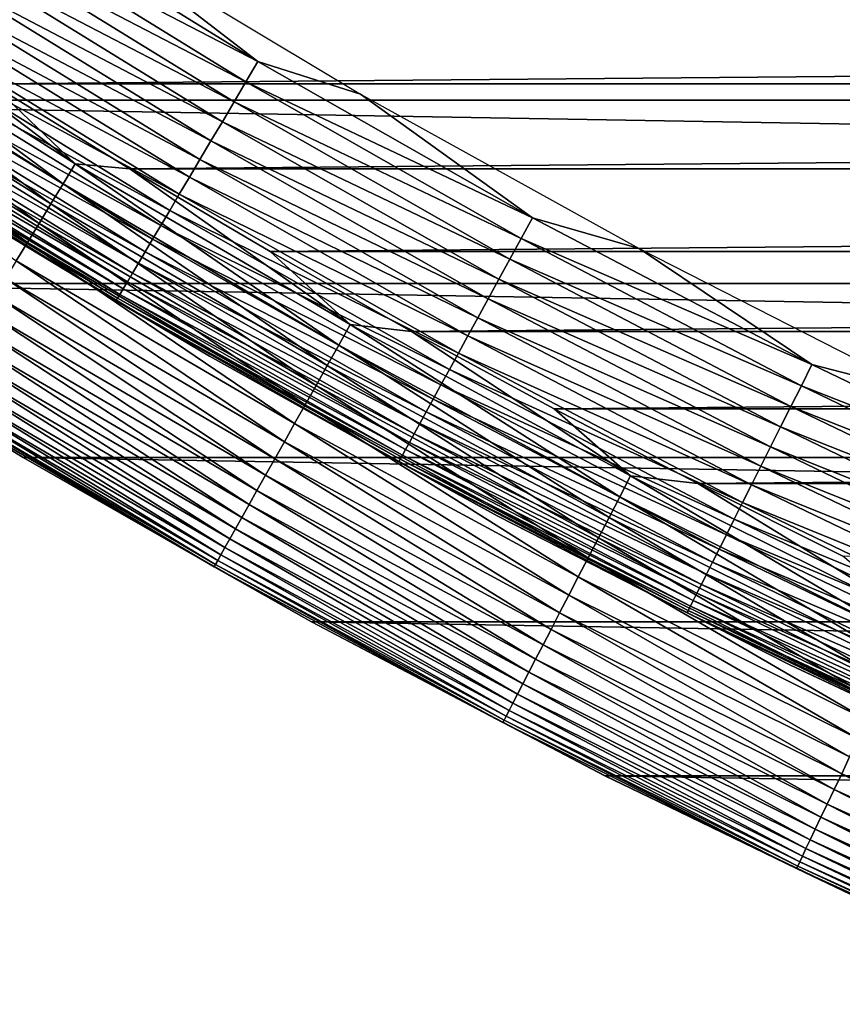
# Model space of a CAD drawing. Header units: millimetres. Extents: x -161 to 161, y -94 to 1149.
# Tile 438 of 656: x 58.8 to 61.52, y -86.67 to -83.41. Entities that reach past the tile are written whole.
import ezdxf

# ---------------------------------------------------------------- set-up
doc = ezdxf.new("R2010")
doc.units = ezdxf.units.MM
doc.header["$LTSCALE"] = 81.481481
for name, color, linetype in [('424', 7, 'CONTINUOUS'), ('425', 7, 'CONTINUOUS'), ('426', 7, 'CONTINUOUS'), ('428', 7, 'CONTINUOUS'), ('431', 7, 'CONTINUOUS')]:
    doc.layers.add(name, color=color, linetype=linetype)

msp = doc.modelspace()

# ---------------------------------------------------------------- linework, layer by layer
at = {"layer": '424', "linetype": 'CONTINUOUS'}
for points in [[(58.8098, -84.8618, -66.2096), (57.8766, -84.2867, -47.2096), (57.8762, -84.2864, -66.2096), (58.8098, -84.8618, -66.2096)], [(58.8096, -84.8618, -47.2096), (57.8766, -84.2867, -47.2096), (58.8098, -84.8618, -66.2096), (58.8096, -84.8618, -47.2096)], [(59.762, -85.4044, -47.2096), (58.8096, -84.8618, -47.2096), (59.7623, -85.4045, -66.2096), (59.762, -85.4044, -47.2096)], [(59.7623, -85.4045, -66.2096), (58.8096, -84.8618, -47.2096), (58.8098, -84.8618, -66.2096), (59.7623, -85.4045, -66.2096)], [(60.7325, -85.9137, -47.2096), (59.762, -85.4044, -47.2096), (60.7321, -85.9135, -66.2096), (60.7325, -85.9137, -47.2096)], [(60.7321, -85.9135, -66.2096), (59.762, -85.4044, -47.2096), (59.7623, -85.4045, -66.2096), (60.7321, -85.9135, -66.2096)], [(61.7203, -86.3893, -66.2096), (60.7325, -85.9137, -47.2096), (60.7321, -85.9135, -66.2096), (61.7203, -86.3893, -66.2096)], [(61.72, -86.3893, -47.2096), (60.7325, -85.9137, -47.2096), (61.7203, -86.3893, -66.2096), (61.72, -86.3893, -47.2096)]]:
    msp.add_3dface(points, dxfattribs=at)
at = {"layer": '425', "linetype": 'CONTINUOUS'}
for points in [[(58.704, -83.6266, -46.2096), (91.7491, -83.338, -46.2096), (58.2509, -83.338, -46.2096), (58.704, -83.6266, -46.2096)], [(91.296, -83.6266, -46.2096), (91.7491, -83.338, -46.2096), (58.704, -83.6266, -46.2096), (91.296, -83.6266, -46.2096)], [(59.1623, -83.9075, -46.2096), (91.296, -83.6266, -46.2096), (58.704, -83.6266, -46.2096), (59.1623, -83.9075, -46.2096)], [(90.8376, -83.9075, -46.2096), (91.296, -83.6266, -46.2096), (59.1623, -83.9075, -46.2096), (90.8376, -83.9075, -46.2096)], [(59.6254, -84.1803, -46.2096), (90.8376, -83.9075, -46.2096), (59.1623, -83.9075, -46.2096), (59.6254, -84.1803, -46.2096)], [(90.3746, -84.1803, -46.2096), (90.8376, -83.9075, -46.2096), (59.6254, -84.1803, -46.2096), (90.3746, -84.1803, -46.2096)], [(60.0927, -84.4448, -46.2096), (90.3746, -84.1803, -46.2096), (59.6254, -84.1803, -46.2096), (60.0927, -84.4448, -46.2096)], [(89.9073, -84.4448, -46.2096), (90.3746, -84.1803, -46.2096), (60.0927, -84.4448, -46.2096), (89.9073, -84.4448, -46.2096)], [(60.5639, -84.7007, -46.2096), (89.9073, -84.4448, -46.2096), (60.0927, -84.4448, -46.2096), (60.5639, -84.7007, -46.2096)], [(89.4361, -84.7007, -46.2096), (89.9073, -84.4448, -46.2096), (60.5639, -84.7007, -46.2096), (89.4361, -84.7007, -46.2096)], [(61.0388, -84.9479, -46.2096), (89.4361, -84.7007, -46.2096), (60.5639, -84.7007, -46.2096), (61.0388, -84.9479, -46.2096)], [(88.9612, -84.9479, -46.2096), (89.4361, -84.7007, -46.2096), (61.0388, -84.9479, -46.2096), (88.9612, -84.9479, -46.2096)], [(61.5185, -85.187, -46.2096), (88.9612, -84.9479, -46.2096), (61.0388, -84.9479, -46.2096), (61.5185, -85.187, -46.2096)]]:
    msp.add_3dface(points, dxfattribs=at)
at = {"layer": '426', "linetype": 'CONTINUOUS'}
for points in [[(93.9272, -83.0416, -66.2096), (93.0357, -83.68, -66.2096), (56.0728, -83.0416, -66.2096), (93.9272, -83.0416, -66.2096)], [(93.0357, -83.68, -66.2096), (56.9643, -83.68, -66.2096), (56.0728, -83.0416, -66.2096), (93.0357, -83.68, -66.2096)], [(93.0357, -83.68, -66.2096), (92.1238, -84.2864, -66.2096), (56.9643, -83.68, -66.2096), (93.0357, -83.68, -66.2096)], [(92.1238, -84.2864, -66.2096), (57.8762, -84.2864, -66.2096), (56.9643, -83.68, -66.2096), (92.1238, -84.2864, -66.2096)], [(92.1238, -84.2864, -66.2096), (91.1902, -84.8618, -66.2096), (57.8762, -84.2864, -66.2096), (92.1238, -84.2864, -66.2096)], [(91.1902, -84.8618, -66.2096), (58.8098, -84.8618, -66.2096), (57.8762, -84.2864, -66.2096), (91.1902, -84.8618, -66.2096)], [(91.1902, -84.8618, -66.2096), (90.2377, -85.4045, -66.2096), (58.8098, -84.8618, -66.2096), (91.1902, -84.8618, -66.2096)], [(90.2377, -85.4045, -66.2096), (59.7623, -85.4045, -66.2096), (58.8098, -84.8618, -66.2096), (90.2377, -85.4045, -66.2096)], [(90.2377, -85.4045, -66.2096), (89.2679, -85.9135, -66.2096), (59.7623, -85.4045, -66.2096), (90.2377, -85.4045, -66.2096)], [(89.2679, -85.9135, -66.2096), (60.7321, -85.9135, -66.2096), (59.7623, -85.4045, -66.2096), (89.2679, -85.9135, -66.2096)], [(89.2679, -85.9135, -66.2096), (88.2797, -86.3893, -66.2096), (60.7321, -85.9135, -66.2096), (89.2679, -85.9135, -66.2096)], [(88.2797, -86.3893, -66.2096), (61.7203, -86.3893, -66.2096), (60.7321, -85.9135, -66.2096), (88.2797, -86.3893, -66.2096)]]:
    msp.add_3dface(points, dxfattribs=at)
at = {"layer": '428', "linetype": 'CONTINUOUS'}
for points in [[(58.9415, -83.9571, -46.2219), (58.0921, -83.3282, -46.2126), (58.0493, -83.3935, -46.2219), (58.9415, -83.9571, -46.2219)], [(58.982, -83.8904, -46.2126), (58.2509, -83.338, -46.2096), (58.0921, -83.3282, -46.2126), (58.982, -83.8904, -46.2126)], [(58.982, -83.8904, -46.2126), (58.0921, -83.3282, -46.2126), (58.9415, -83.9571, -46.2219), (58.982, -83.8904, -46.2126)], [(58.704, -83.6266, -46.2096), (58.2509, -83.338, -46.2096), (58.982, -83.8904, -46.2126), (58.704, -83.6266, -46.2096)], [(58.9014, -84.023, -46.2372), (58.0493, -83.3935, -46.2219), (58.007, -83.4579, -46.2372), (58.9014, -84.023, -46.2372)], [(58.9415, -83.9571, -46.2219), (58.0493, -83.3935, -46.2219), (58.9014, -84.023, -46.2372), (58.9415, -83.9571, -46.2219)], [(58.8621, -84.0876, -46.2586), (58.007, -83.4579, -46.2372), (57.9655, -83.5212, -46.2586), (58.8621, -84.0876, -46.2586)], [(58.9014, -84.023, -46.2372), (58.007, -83.4579, -46.2372), (58.8621, -84.0876, -46.2586), (58.9014, -84.023, -46.2372)], [(58.8238, -84.1506, -46.2858), (57.9655, -83.5212, -46.2586), (57.9251, -83.5828, -46.2858), (58.8238, -84.1506, -46.2858)], [(58.8621, -84.0876, -46.2586), (57.9655, -83.5212, -46.2586), (58.8238, -84.1506, -46.2858), (58.8621, -84.0876, -46.2586)], [(58.8238, -84.1506, -46.2858), (57.9251, -83.5828, -46.2858), (58.7867, -84.2116, -46.3187), (58.8238, -84.1506, -46.2858)], [(59.1623, -83.9075, -46.2096), (58.704, -83.6266, -46.2096), (58.982, -83.8904, -46.2126), (59.1623, -83.9075, -46.2096)], [(59.8524, -84.49, -46.2219), (58.982, -83.8904, -46.2126), (58.9415, -83.9571, -46.2219), (59.8524, -84.49, -46.2219)], [(59.8907, -84.4219, -46.2126), (59.1623, -83.9075, -46.2096), (58.982, -83.8904, -46.2126), (59.8907, -84.4219, -46.2126)], [(59.8907, -84.4219, -46.2126), (58.982, -83.8904, -46.2126), (59.8524, -84.49, -46.2219), (59.8907, -84.4219, -46.2126)], [(59.6254, -84.1803, -46.2096), (59.1623, -83.9075, -46.2096), (59.8907, -84.4219, -46.2126), (59.6254, -84.1803, -46.2096)], [(59.8146, -84.5572, -46.2372), (58.9415, -83.9571, -46.2219), (58.9014, -84.023, -46.2372), (59.8146, -84.5572, -46.2372)], [(59.8524, -84.49, -46.2219), (58.9415, -83.9571, -46.2219), (59.8146, -84.5572, -46.2372), (59.8524, -84.49, -46.2219)], [(59.7775, -84.6231, -46.2586), (58.9014, -84.023, -46.2372), (58.8621, -84.0876, -46.2586), (59.7775, -84.6231, -46.2586)], [(59.8146, -84.5572, -46.2372), (58.9014, -84.023, -46.2372), (59.7775, -84.6231, -46.2586), (59.8146, -84.5572, -46.2372)], [(59.7414, -84.6874, -46.2858), (58.8621, -84.0876, -46.2586), (58.8238, -84.1506, -46.2858), (59.7414, -84.6874, -46.2858)], [(59.7775, -84.6231, -46.2586), (58.8621, -84.0876, -46.2586), (59.7414, -84.6874, -46.2858), (59.7775, -84.6231, -46.2586)], [(59.7064, -84.7496, -46.3187), (58.8238, -84.1506, -46.2858), (58.7867, -84.2116, -46.3187), (59.7064, -84.7496, -46.3187)], [(59.7414, -84.6874, -46.2858), (58.8238, -84.1506, -46.2858), (59.7064, -84.7496, -46.3187), (59.7414, -84.6874, -46.2858)], [(60.0927, -84.4448, -46.2096), (59.6254, -84.1803, -46.2096), (59.8907, -84.4219, -46.2126), (60.0927, -84.4448, -46.2096)], [(59.6728, -84.8094, -46.3572), (58.7867, -84.2116, -46.3187), (58.7511, -84.2702, -46.3572), (59.6728, -84.8094, -46.3572)], [(59.7064, -84.7496, -46.3187), (58.7867, -84.2116, -46.3187), (59.6728, -84.8094, -46.3572), (59.7064, -84.7496, -46.3187)], [(57.8766, -84.2867, -47.2096), (58.8096, -84.8618, -47.2096), (58.5048, -84.6753, -47.1325), (57.8766, -84.2867, -47.2096)], [(59.6408, -84.8663, -46.4009), (58.7511, -84.2702, -46.3572), (58.7172, -84.326, -46.4009), (59.6408, -84.8663, -46.4009)], [(59.6728, -84.8094, -46.3572), (58.7511, -84.2702, -46.3572), (59.6408, -84.8663, -46.4009), (59.6728, -84.8094, -46.3572)], [(59.6106, -84.9201, -46.4496), (58.7172, -84.326, -46.4009), (58.6851, -84.3787, -46.4496), (59.6106, -84.9201, -46.4496)], [(59.6408, -84.8663, -46.4009), (58.7172, -84.326, -46.4009), (59.6106, -84.9201, -46.4496), (59.6408, -84.8663, -46.4009)], [(59.5823, -84.9704, -46.5029), (58.6851, -84.3787, -46.4496), (58.6551, -84.428, -46.5029), (59.5823, -84.9704, -46.5029)], [(59.6106, -84.9201, -46.4496), (58.6851, -84.3787, -46.4496), (59.5823, -84.9704, -46.5029), (59.6106, -84.9201, -46.4496)], [(59.5562, -85.0168, -46.5607), (58.6551, -84.428, -46.5029), (58.6274, -84.4735, -46.5607), (59.5562, -85.0168, -46.5607)], [(59.5823, -84.9704, -46.5029), (58.6551, -84.428, -46.5029), (59.5562, -85.0168, -46.5607), (59.5823, -84.9704, -46.5029)], [(60.781, -84.9914, -46.2219), (59.8907, -84.4219, -46.2126), (59.8524, -84.49, -46.2219), (60.781, -84.9914, -46.2219)], [(60.8169, -84.9221, -46.2126), (60.0927, -84.4448, -46.2096), (59.8907, -84.4219, -46.2126), (60.8169, -84.9221, -46.2126)], [(60.8169, -84.9221, -46.2126), (59.8907, -84.4219, -46.2126), (60.781, -84.9914, -46.2219), (60.8169, -84.9221, -46.2126)], [(60.5639, -84.7007, -46.2096), (60.0927, -84.4448, -46.2096), (60.8169, -84.9221, -46.2126), (60.5639, -84.7007, -46.2096)], [(59.5324, -85.0592, -46.6225), (58.6274, -84.4735, -46.5607), (58.6022, -84.5151, -46.6225), (59.5324, -85.0592, -46.6225)], [(59.5562, -85.0168, -46.5607), (58.6274, -84.4735, -46.5607), (59.5324, -85.0592, -46.6225), (59.5562, -85.0168, -46.5607)], [(59.511, -85.0972, -46.6879), (58.6022, -84.5151, -46.6225), (58.5795, -84.5523, -46.6879), (59.511, -85.0972, -46.6879)], [(59.5324, -85.0592, -46.6225), (58.6022, -84.5151, -46.6225), (59.511, -85.0972, -46.6879), (59.5324, -85.0592, -46.6225)], [(60.7455, -85.0599, -46.2372), (59.8524, -84.49, -46.2219), (59.8146, -84.5572, -46.2372), (60.7455, -85.0599, -46.2372)], [(60.781, -84.9914, -46.2219), (59.8524, -84.49, -46.2219), (60.7455, -85.0599, -46.2372), (60.781, -84.9914, -46.2219)], [(59.4922, -85.1306, -46.7565), (58.5795, -84.5523, -46.6879), (58.5596, -84.5851, -46.7565), (59.4922, -85.1306, -46.7565)], [(59.511, -85.0972, -46.6879), (58.5795, -84.5523, -46.6879), (59.4922, -85.1306, -46.7565), (59.511, -85.0972, -46.6879)], [(60.7107, -85.127, -46.2586), (59.8146, -84.5572, -46.2372), (59.7775, -84.6231, -46.2586), (60.7107, -85.127, -46.2586)], [(60.7455, -85.0599, -46.2372), (59.8146, -84.5572, -46.2372), (60.7107, -85.127, -46.2586), (60.7455, -85.0599, -46.2372)], [(59.4761, -85.1592, -46.8279), (58.5596, -84.5851, -46.7565), (58.5425, -84.6131, -46.8279), (59.4761, -85.1592, -46.8279)], [(59.4922, -85.1306, -46.7565), (58.5596, -84.5851, -46.7565), (59.4761, -85.1592, -46.8279), (59.4922, -85.1306, -46.7565)], [(59.4524, -85.2014, -46.9773), (58.5285, -84.6363, -46.9017), (58.5174, -84.6545, -46.9773), (59.4524, -85.2014, -46.9773)], [(59.4628, -85.1829, -46.9017), (58.5425, -84.6131, -46.8279), (58.5285, -84.6363, -46.9017), (59.4628, -85.1829, -46.9017)], [(59.4628, -85.1829, -46.9017), (58.5285, -84.6363, -46.9017), (59.4524, -85.2014, -46.9773), (59.4628, -85.1829, -46.9017)], [(59.4761, -85.1592, -46.8279), (58.5425, -84.6131, -46.8279), (59.4628, -85.1829, -46.9017), (59.4761, -85.1592, -46.8279)], [(60.6768, -85.1925, -46.2858), (59.7775, -84.6231, -46.2586), (59.7414, -84.6874, -46.2858), (60.6768, -85.1925, -46.2858)], [(60.7107, -85.127, -46.2586), (59.7775, -84.6231, -46.2586), (60.6768, -85.1925, -46.2858), (60.7107, -85.127, -46.2586)], [(59.4405, -85.2226, -47.1325), (58.5095, -84.6675, -47.0544), (58.5048, -84.6753, -47.1325), (59.4405, -85.2226, -47.1325)], [(58.8096, -84.8618, -47.2096), (59.4405, -85.2226, -47.1325), (58.5048, -84.6753, -47.1325), (58.8096, -84.8618, -47.2096)], [(59.4449, -85.2147, -47.0544), (58.5174, -84.6545, -46.9773), (58.5095, -84.6675, -47.0544), (59.4449, -85.2147, -47.0544)], [(59.4449, -85.2147, -47.0544), (58.5095, -84.6675, -47.0544), (59.4405, -85.2226, -47.1325), (59.4449, -85.2147, -47.0544)], [(59.4524, -85.2014, -46.9773), (58.5174, -84.6545, -46.9773), (59.4449, -85.2147, -47.0544), (59.4524, -85.2014, -46.9773)], [(60.644, -85.2559, -46.3187), (59.7414, -84.6874, -46.2858), (59.7064, -84.7496, -46.3187), (60.644, -85.2559, -46.3187)], [(60.6768, -85.1925, -46.2858), (59.7414, -84.6874, -46.2858), (60.644, -85.2559, -46.3187), (60.6768, -85.1925, -46.2858)], [(61.0388, -84.9479, -46.2096), (60.5639, -84.7007, -46.2096), (60.8169, -84.9221, -46.2126), (61.0388, -84.9479, -46.2096)], [(60.6124, -85.3167, -46.3572), (59.7064, -84.7496, -46.3187), (59.6728, -84.8094, -46.3572), (60.6124, -85.3167, -46.3572)], [(60.644, -85.2559, -46.3187), (59.7064, -84.7496, -46.3187), (60.6124, -85.3167, -46.3572), (60.644, -85.2559, -46.3187)], [(60.5824, -85.3748, -46.4009), (59.6728, -84.8094, -46.3572), (59.6408, -84.8663, -46.4009), (60.5824, -85.3748, -46.4009)], [(60.6124, -85.3167, -46.3572), (59.6728, -84.8094, -46.3572), (60.5824, -85.3748, -46.4009), (60.6124, -85.3167, -46.3572)], [(58.8096, -84.8618, -47.2096), (59.762, -85.4044, -47.2096), (59.4405, -85.2226, -47.1325), (58.8096, -84.8618, -47.2096)], [(60.554, -85.4295, -46.4496), (59.6408, -84.8663, -46.4009), (59.6106, -84.9201, -46.4496), (60.554, -85.4295, -46.4496)], [(60.5824, -85.3748, -46.4009), (59.6408, -84.8663, -46.4009), (60.554, -85.4295, -46.4496), (60.5824, -85.3748, -46.4009)], [(60.5275, -85.4807, -46.5029), (59.6106, -84.9201, -46.4496), (59.5823, -84.9704, -46.5029), (60.5275, -85.4807, -46.5029)], [(60.554, -85.4295, -46.4496), (59.6106, -84.9201, -46.4496), (60.5275, -85.4807, -46.5029), (60.554, -85.4295, -46.4496)], [(61.7262, -85.4609, -46.2219), (60.8169, -84.9221, -46.2126), (60.781, -84.9914, -46.2219), (61.7262, -85.4609, -46.2219)], [(61.7597, -85.3904, -46.2126), (61.0388, -84.9479, -46.2096), (60.8169, -84.9221, -46.2126), (61.7597, -85.3904, -46.2126)], [(61.7597, -85.3904, -46.2126), (60.8169, -84.9221, -46.2126), (61.7262, -85.4609, -46.2219), (61.7597, -85.3904, -46.2126)], [(60.5029, -85.5281, -46.5607), (59.5823, -84.9704, -46.5029), (59.5562, -85.0168, -46.5607), (60.5029, -85.5281, -46.5607)], [(60.5275, -85.4807, -46.5029), (59.5823, -84.9704, -46.5029), (60.5029, -85.5281, -46.5607), (60.5275, -85.4807, -46.5029)], [(61.5185, -85.187, -46.2096), (61.0388, -84.9479, -46.2096), (61.7597, -85.3904, -46.2126), (61.5185, -85.187, -46.2096)], [(61.6931, -85.5305, -46.2372), (60.781, -84.9914, -46.2219), (60.7455, -85.0599, -46.2372), (61.6931, -85.5305, -46.2372)], [(61.7262, -85.4609, -46.2219), (60.781, -84.9914, -46.2219), (61.6931, -85.5305, -46.2372), (61.7262, -85.4609, -46.2219)], [(60.4806, -85.5712, -46.6225), (59.5562, -85.0168, -46.5607), (59.5324, -85.0592, -46.6225), (60.4806, -85.5712, -46.6225)], [(60.5029, -85.5281, -46.5607), (59.5562, -85.0168, -46.5607), (60.4806, -85.5712, -46.6225), (60.5029, -85.5281, -46.5607)], [(60.4605, -85.61, -46.6879), (59.5324, -85.0592, -46.6225), (59.511, -85.0972, -46.6879), (60.4605, -85.61, -46.6879)], [(60.4806, -85.5712, -46.6225), (59.5324, -85.0592, -46.6225), (60.4605, -85.61, -46.6879), (60.4806, -85.5712, -46.6225)], [(61.6606, -85.5988, -46.2586), (60.7455, -85.0599, -46.2372), (60.7107, -85.127, -46.2586), (61.6606, -85.5988, -46.2586)], [(61.6931, -85.5305, -46.2372), (60.7455, -85.0599, -46.2372), (61.6606, -85.5988, -46.2586), (61.6931, -85.5305, -46.2372)], [(60.4429, -85.644, -46.7565), (59.511, -85.0972, -46.6879), (59.4922, -85.1306, -46.7565), (60.4429, -85.644, -46.7565)], [(60.4605, -85.61, -46.6879), (59.511, -85.0972, -46.6879), (60.4429, -85.644, -46.7565), (60.4605, -85.61, -46.6879)], [(60.4278, -85.6731, -46.8279), (59.4922, -85.1306, -46.7565), (59.4761, -85.1592, -46.8279), (60.4278, -85.6731, -46.8279)], [(60.4429, -85.644, -46.7565), (59.4922, -85.1306, -46.7565), (60.4278, -85.6731, -46.8279), (60.4429, -85.644, -46.7565)], [(61.6289, -85.6654, -46.2858), (60.7107, -85.127, -46.2586), (60.6768, -85.1925, -46.2858), (61.6289, -85.6654, -46.2858)], [(61.6606, -85.5988, -46.2586), (60.7107, -85.127, -46.2586), (61.6289, -85.6654, -46.2858), (61.6606, -85.5988, -46.2586)], [(60.4153, -85.6972, -46.9017), (59.4761, -85.1592, -46.8279), (59.4628, -85.1829, -46.9017), (60.4153, -85.6972, -46.9017)], [(60.4278, -85.6731, -46.8279), (59.4761, -85.1592, -46.8279), (60.4153, -85.6972, -46.9017), (60.4278, -85.6731, -46.8279)], [(60.4055, -85.7161, -46.9773), (59.4628, -85.1829, -46.9017), (59.4524, -85.2014, -46.9773), (60.4055, -85.7161, -46.9773)], [(60.4153, -85.6972, -46.9017), (59.4628, -85.1829, -46.9017), (60.4055, -85.7161, -46.9773), (60.4153, -85.6972, -46.9017)], [(61.5983, -85.7299, -46.3187), (60.6768, -85.1925, -46.2858), (60.644, -85.2559, -46.3187), (61.5983, -85.7299, -46.3187)], [(61.6289, -85.6654, -46.2858), (60.6768, -85.1925, -46.2858), (61.5983, -85.7299, -46.3187), (61.6289, -85.6654, -46.2858)], [(60.3943, -85.7377, -47.1325), (59.4449, -85.2147, -47.0544), (59.4405, -85.2226, -47.1325), (60.3943, -85.7377, -47.1325)], [(59.762, -85.4044, -47.2096), (60.3943, -85.7377, -47.1325), (59.4405, -85.2226, -47.1325), (59.762, -85.4044, -47.2096)], [(60.3985, -85.7296, -47.0544), (59.4524, -85.2014, -46.9773), (59.4449, -85.2147, -47.0544), (60.3985, -85.7296, -47.0544)], [(60.3985, -85.7296, -47.0544), (59.4449, -85.2147, -47.0544), (60.3943, -85.7377, -47.1325), (60.3985, -85.7296, -47.0544)], [(60.4055, -85.7161, -46.9773), (59.4524, -85.2014, -46.9773), (60.3985, -85.7296, -47.0544), (60.4055, -85.7161, -46.9773)], [(61.5688, -85.7918, -46.3572), (60.644, -85.2559, -46.3187), (60.6124, -85.3167, -46.3572), (61.5688, -85.7918, -46.3572)], [(61.5983, -85.7299, -46.3187), (60.644, -85.2559, -46.3187), (61.5688, -85.7918, -46.3572), (61.5983, -85.7299, -46.3187)], [(61.5407, -85.8508, -46.4009), (60.6124, -85.3167, -46.3572), (60.5824, -85.3748, -46.4009), (61.5407, -85.8508, -46.4009)], [(61.5688, -85.7918, -46.3572), (60.6124, -85.3167, -46.3572), (61.5407, -85.8508, -46.4009), (61.5688, -85.7918, -46.3572)], [(61.5143, -85.9065, -46.4496), (60.5824, -85.3748, -46.4009), (60.554, -85.4295, -46.4496), (61.5143, -85.9065, -46.4496)], [(61.5407, -85.8508, -46.4009), (60.5824, -85.3748, -46.4009), (61.5143, -85.9065, -46.4496), (61.5407, -85.8508, -46.4009)], [(59.762, -85.4044, -47.2096), (60.7325, -85.9137, -47.2096), (60.3943, -85.7377, -47.1325), (59.762, -85.4044, -47.2096)], [(61.4895, -85.9586, -46.5029), (60.554, -85.4295, -46.4496), (60.5275, -85.4807, -46.5029), (61.4895, -85.9586, -46.5029)], [(61.5143, -85.9065, -46.4496), (60.554, -85.4295, -46.4496), (61.4895, -85.9586, -46.5029), (61.5143, -85.9065, -46.4496)], [(61.4666, -86.0067, -46.5607), (60.5275, -85.4807, -46.5029), (60.5029, -85.5281, -46.5607), (61.4666, -86.0067, -46.5607)], [(61.4895, -85.9586, -46.5029), (60.5275, -85.4807, -46.5029), (61.4666, -86.0067, -46.5607), (61.4895, -85.9586, -46.5029)], [(61.4457, -86.0506, -46.6225), (60.5029, -85.5281, -46.5607), (60.4806, -85.5712, -46.6225), (61.4457, -86.0506, -46.6225)], [(61.4666, -86.0067, -46.5607), (60.5029, -85.5281, -46.5607), (61.4457, -86.0506, -46.6225), (61.4666, -86.0067, -46.5607)], [(61.427, -86.09, -46.6879), (60.4806, -85.5712, -46.6225), (60.4605, -85.61, -46.6879), (61.427, -86.09, -46.6879)], [(61.4457, -86.0506, -46.6225), (60.4806, -85.5712, -46.6225), (61.427, -86.09, -46.6879), (61.4457, -86.0506, -46.6225)], [(61.4105, -86.1246, -46.7565), (60.4605, -85.61, -46.6879), (60.4429, -85.644, -46.7565), (61.4105, -86.1246, -46.7565)], [(61.427, -86.09, -46.6879), (60.4605, -85.61, -46.6879), (61.4105, -86.1246, -46.7565), (61.427, -86.09, -46.6879)], [(61.3964, -86.1543, -46.8279), (60.4429, -85.644, -46.7565), (60.4278, -85.6731, -46.8279), (61.3964, -86.1543, -46.8279)], [(61.4105, -86.1246, -46.7565), (60.4429, -85.644, -46.7565), (61.3964, -86.1543, -46.8279), (61.4105, -86.1246, -46.7565)], [(61.3848, -86.1788, -46.9017), (60.4278, -85.6731, -46.8279), (60.4153, -85.6972, -46.9017), (61.3848, -86.1788, -46.9017)], [(61.3964, -86.1543, -46.8279), (60.4278, -85.6731, -46.8279), (61.3848, -86.1788, -46.9017), (61.3964, -86.1543, -46.8279)], [(61.3691, -86.2117, -47.0544), (60.4055, -85.7161, -46.9773), (60.3985, -85.7296, -47.0544), (61.3691, -86.2117, -47.0544)], [(61.3756, -86.1979, -46.9773), (60.4153, -85.6972, -46.9017), (60.4055, -85.7161, -46.9773), (61.3756, -86.1979, -46.9773)], [(61.3756, -86.1979, -46.9773), (60.4055, -85.7161, -46.9773), (61.3691, -86.2117, -47.0544), (61.3756, -86.1979, -46.9773)], [(61.3848, -86.1788, -46.9017), (60.4153, -85.6972, -46.9017), (61.3756, -86.1979, -46.9773), (61.3848, -86.1788, -46.9017)], [(61.3652, -86.2199, -47.1325), (60.3985, -85.7296, -47.0544), (60.3943, -85.7377, -47.1325), (61.3652, -86.2199, -47.1325)], [(60.7325, -85.9137, -47.2096), (61.3652, -86.2199, -47.1325), (60.3943, -85.7377, -47.1325), (60.7325, -85.9137, -47.2096)], [(61.3691, -86.2117, -47.0544), (60.3985, -85.7296, -47.0544), (61.3652, -86.2199, -47.1325), (61.3691, -86.2117, -47.0544)], [(62.4902, -86.3504, -46.4496), (61.5407, -85.8508, -46.4009), (61.5143, -85.9065, -46.4496), (62.4902, -86.3504, -46.4496)], [(60.7325, -85.9137, -47.2096), (61.72, -86.3893, -47.2096), (61.3652, -86.2199, -47.1325), (60.7325, -85.9137, -47.2096)], [(62.4673, -86.4033, -46.5029), (61.5143, -85.9065, -46.4496), (61.4895, -85.9586, -46.5029), (62.4673, -86.4033, -46.5029)], [(62.4902, -86.3504, -46.4496), (61.5143, -85.9065, -46.4496), (62.4673, -86.4033, -46.5029), (62.4902, -86.3504, -46.4496)], [(62.446, -86.4522, -46.5607), (61.4895, -85.9586, -46.5029), (61.4666, -86.0067, -46.5607), (62.446, -86.4522, -46.5607)], [(62.4673, -86.4033, -46.5029), (61.4895, -85.9586, -46.5029), (62.446, -86.4522, -46.5607), (62.4673, -86.4033, -46.5029)], [(62.4267, -86.4968, -46.6225), (61.4666, -86.0067, -46.5607), (61.4457, -86.0506, -46.6225), (62.4267, -86.4968, -46.6225)], [(62.446, -86.4522, -46.5607), (61.4666, -86.0067, -46.5607), (62.4267, -86.4968, -46.6225), (62.446, -86.4522, -46.5607)], [(62.4093, -86.5368, -46.6879), (61.4457, -86.0506, -46.6225), (61.427, -86.09, -46.6879), (62.4093, -86.5368, -46.6879)], [(62.4267, -86.4968, -46.6225), (61.4457, -86.0506, -46.6225), (62.4093, -86.5368, -46.6879), (62.4267, -86.4968, -46.6225)], [(62.394, -86.5719, -46.7565), (61.427, -86.09, -46.6879), (61.4105, -86.1246, -46.7565), (62.394, -86.5719, -46.7565)], [(62.4093, -86.5368, -46.6879), (61.427, -86.09, -46.6879), (62.394, -86.5719, -46.7565), (62.4093, -86.5368, -46.6879)], [(62.3809, -86.602, -46.8279), (61.4105, -86.1246, -46.7565), (61.3964, -86.1543, -46.8279), (62.3809, -86.602, -46.8279)], [(62.394, -86.5719, -46.7565), (61.4105, -86.1246, -46.7565), (62.3809, -86.602, -46.8279), (62.394, -86.5719, -46.7565)], [(62.3701, -86.6269, -46.9017), (61.3964, -86.1543, -46.8279), (61.3848, -86.1788, -46.9017), (62.3701, -86.6269, -46.9017)], [(62.3809, -86.602, -46.8279), (61.3964, -86.1543, -46.8279), (62.3701, -86.6269, -46.9017), (62.3809, -86.602, -46.8279)], [(62.3556, -86.6604, -47.0544), (61.3756, -86.1979, -46.9773), (61.3691, -86.2117, -47.0544), (62.3556, -86.6604, -47.0544)], [(62.3617, -86.6464, -46.9773), (61.3848, -86.1788, -46.9017), (61.3756, -86.1979, -46.9773), (62.3617, -86.6464, -46.9773)], [(62.3617, -86.6464, -46.9773), (61.3756, -86.1979, -46.9773), (62.3556, -86.6604, -47.0544), (62.3617, -86.6464, -46.9773)], [(62.3701, -86.6269, -46.9017), (61.3848, -86.1788, -46.9017), (62.3617, -86.6464, -46.9773), (62.3701, -86.6269, -46.9017)], [(62.3519, -86.6687, -47.1325), (61.3691, -86.2117, -47.0544), (61.3652, -86.2199, -47.1325), (62.3519, -86.6687, -47.1325)], [(61.72, -86.3893, -47.2096), (62.3519, -86.6687, -47.1325), (61.3652, -86.2199, -47.1325), (61.72, -86.3893, -47.2096)], [(62.3556, -86.6604, -47.0544), (61.3691, -86.2117, -47.0544), (62.3519, -86.6687, -47.1325), (62.3556, -86.6604, -47.0544)]]:
    msp.add_3dface(points, dxfattribs=at)
at = {"layer": '431', "color": 7, "linetype": 'CONTINUOUS', "true_color": 0xaaaaaa}
for points in [[(59.5855, -83.553, -46.8126), (58.6551, -83.0711, -46.8219), (58.6972, -83.0054, -46.8126), (59.5855, -83.553, -46.8126)], [(59.5855, -83.553, -46.8126), (58.6972, -83.0054, -46.8126), (59.0223, -83.1183, -46.8096), (59.5855, -83.553, -46.8126)], [(59.5457, -83.6201, -46.8219), (58.6135, -83.1361, -46.8372), (58.6551, -83.0711, -46.8219), (59.5457, -83.6201, -46.8219)], [(59.5457, -83.6201, -46.8219), (58.6551, -83.0711, -46.8219), (59.5855, -83.553, -46.8126), (59.5457, -83.6201, -46.8219)], [(59.5064, -83.6864, -46.8372), (58.5727, -83.1998, -46.8586), (58.6135, -83.1361, -46.8372), (59.5064, -83.6864, -46.8372)], [(59.5064, -83.6864, -46.8372), (58.6135, -83.1361, -46.8372), (59.5457, -83.6201, -46.8219), (59.5064, -83.6864, -46.8372)], [(59.9244, -83.6603, -46.8096), (59.5855, -83.553, -46.8126), (59.0223, -83.1183, -46.8096), (59.9244, -83.6603, -46.8096)], [(59.4678, -83.7515, -46.8586), (58.533, -83.2618, -46.8858), (58.5727, -83.1998, -46.8586), (59.4678, -83.7515, -46.8586)], [(59.4678, -83.7515, -46.8586), (58.5727, -83.1998, -46.8586), (59.5064, -83.6864, -46.8372), (59.4678, -83.7515, -46.8586)], [(59.4302, -83.8149, -46.8858), (58.4945, -83.3219, -46.9187), (58.533, -83.2618, -46.8858), (59.4302, -83.8149, -46.8858)], [(59.4302, -83.8149, -46.8858), (58.533, -83.2618, -46.8858), (59.4678, -83.7515, -46.8586), (59.4302, -83.8149, -46.8858)], [(59.3938, -83.8763, -46.9187), (58.4575, -83.3797, -46.9572), (58.4945, -83.3219, -46.9187), (59.3938, -83.8763, -46.9187)], [(59.3938, -83.8763, -46.9187), (58.4945, -83.3219, -46.9187), (59.4302, -83.8149, -46.8858), (59.3938, -83.8763, -46.9187)], [(59.3589, -83.9353, -46.9572), (58.4223, -83.4347, -47.0009), (58.4575, -83.3797, -46.9572), (59.3589, -83.9353, -46.9572)], [(59.3589, -83.9353, -46.9572), (58.4575, -83.3797, -46.9572), (59.3938, -83.8763, -46.9187), (59.3589, -83.9353, -46.9572)], [(59.3256, -83.9915, -47.0009), (58.389, -83.4866, -47.0496), (58.4223, -83.4347, -47.0009), (59.3256, -83.9915, -47.0009)], [(59.3256, -83.9915, -47.0009), (58.4223, -83.4347, -47.0009), (59.3589, -83.9353, -46.9572), (59.3256, -83.9915, -47.0009)], [(59.2941, -84.0445, -47.0496), (58.3579, -83.5352, -47.1029), (58.389, -83.4866, -47.0496), (59.2941, -84.0445, -47.0496)], [(59.2941, -84.0445, -47.0496), (58.389, -83.4866, -47.0496), (59.3256, -83.9915, -47.0009), (59.2941, -84.0445, -47.0496)], [(59.2647, -84.0942, -47.1029), (58.3291, -83.5801, -47.1607), (58.3579, -83.5352, -47.1029), (59.2647, -84.0942, -47.1029)], [(59.2647, -84.0942, -47.1029), (58.3579, -83.5352, -47.1029), (59.2941, -84.0445, -47.0496), (59.2647, -84.0942, -47.1029)], [(60.4922, -84.0695, -46.8126), (59.5457, -83.6201, -46.8219), (59.5855, -83.553, -46.8126), (60.4922, -84.0695, -46.8126)], [(60.4922, -84.0695, -46.8126), (59.5855, -83.553, -46.8126), (59.9244, -83.6603, -46.8096), (60.4922, -84.0695, -46.8126)], [(59.2375, -84.14, -47.1607), (58.3029, -83.621, -47.2225), (58.3291, -83.5801, -47.1607), (59.2375, -84.14, -47.1607)], [(59.2375, -84.14, -47.1607), (58.3291, -83.5801, -47.1607), (59.2647, -84.0942, -47.1029), (59.2375, -84.14, -47.1607)], [(59.2127, -84.1818, -47.2225), (58.2794, -83.6578, -47.2879), (58.3029, -83.621, -47.2225), (59.2127, -84.1818, -47.2225)], [(59.2127, -84.1818, -47.2225), (58.3029, -83.621, -47.2225), (59.2375, -84.14, -47.1607), (59.2127, -84.1818, -47.2225)], [(60.4548, -84.138, -46.8219), (59.5064, -83.6864, -46.8372), (59.5457, -83.6201, -46.8219), (60.4548, -84.138, -46.8219)], [(60.4548, -84.138, -46.8219), (59.5457, -83.6201, -46.8219), (60.4922, -84.0695, -46.8126), (60.4548, -84.138, -46.8219)], [(59.1905, -84.2193, -47.2879), (58.2587, -83.69, -47.3565), (58.2794, -83.6578, -47.2879), (59.1905, -84.2193, -47.2879)], [(59.1905, -84.2193, -47.2879), (58.2794, -83.6578, -47.2879), (59.2127, -84.1818, -47.2225), (59.1905, -84.2193, -47.2879)], [(60.8449, -84.1706, -46.8096), (60.4922, -84.0695, -46.8126), (59.9244, -83.6603, -46.8096), (60.8449, -84.1706, -46.8096)], [(59.1709, -84.2523, -47.3565), (58.241, -83.7177, -47.4279), (58.2587, -83.69, -47.3565), (59.1709, -84.2523, -47.3565)], [(59.1709, -84.2523, -47.3565), (58.2587, -83.69, -47.3565), (59.1905, -84.2193, -47.2879), (59.1709, -84.2523, -47.3565)], [(60.4178, -84.2056, -46.8372), (59.4678, -83.7515, -46.8586), (59.5064, -83.6864, -46.8372), (60.4178, -84.2056, -46.8372)], [(60.4178, -84.2056, -46.8372), (59.5064, -83.6864, -46.8372), (60.4548, -84.138, -46.8219), (60.4178, -84.2056, -46.8372)], [(59.1542, -84.2806, -47.4279), (58.2264, -83.7405, -47.5017), (58.241, -83.7177, -47.4279), (59.1542, -84.2806, -47.4279)], [(59.1542, -84.2806, -47.4279), (58.241, -83.7177, -47.4279), (59.1709, -84.2523, -47.3565), (59.1542, -84.2806, -47.4279)], [(59.1295, -84.3222, -47.5773), (58.2067, -83.7713, -47.6544), (58.2149, -83.7584, -47.5773), (59.1295, -84.3222, -47.5773)], [(59.1404, -84.3039, -47.5017), (58.2149, -83.7584, -47.5773), (58.2264, -83.7405, -47.5017), (59.1404, -84.3039, -47.5017)], [(59.1295, -84.3222, -47.5773), (58.2149, -83.7584, -47.5773), (59.1404, -84.3039, -47.5017), (59.1295, -84.3222, -47.5773)], [(59.1404, -84.3039, -47.5017), (58.2264, -83.7405, -47.5017), (59.1542, -84.2806, -47.4279), (59.1404, -84.3039, -47.5017)], [(60.3815, -84.272, -46.8586), (59.4302, -83.8149, -46.8858), (59.4678, -83.7515, -46.8586), (60.3815, -84.272, -46.8586)], [(60.3815, -84.272, -46.8586), (59.4678, -83.7515, -46.8586), (60.4178, -84.2056, -46.8372), (60.3815, -84.272, -46.8586)], [(59.1218, -84.3353, -47.6544), (58.2018, -83.7789, -47.7325), (58.2067, -83.7713, -47.6544), (59.1218, -84.3353, -47.6544)], [(58.2018, -83.7789, -47.7325), (59.1171, -84.3431, -47.7325), (58.493, -83.9667, -47.8096), (58.2018, -83.7789, -47.7325)], [(59.1171, -84.3431, -47.7325), (58.2018, -83.7789, -47.7325), (59.1218, -84.3353, -47.6544), (59.1171, -84.3431, -47.7325)], [(59.1218, -84.3353, -47.6544), (58.2067, -83.7713, -47.6544), (59.1295, -84.3222, -47.5773), (59.1218, -84.3353, -47.6544)], [(60.3461, -84.3367, -46.8858), (59.3938, -83.8763, -46.9187), (59.4302, -83.8149, -46.8858), (60.3461, -84.3367, -46.8858)], [(60.3461, -84.3367, -46.8858), (59.4302, -83.8149, -46.8858), (60.3815, -84.272, -46.8586), (60.3461, -84.3367, -46.8858)], [(60.3118, -84.3993, -46.9187), (59.3589, -83.9353, -46.9572), (59.3938, -83.8763, -46.9187), (60.3118, -84.3993, -46.9187)], [(60.3118, -84.3993, -46.9187), (59.3938, -83.8763, -46.9187), (60.3461, -84.3367, -46.8858), (60.3118, -84.3993, -46.9187)], [(60.2789, -84.4594, -46.9572), (59.3256, -83.9915, -47.0009), (59.3589, -83.9353, -46.9572), (60.2789, -84.4594, -46.9572)], [(60.2789, -84.4594, -46.9572), (59.3589, -83.9353, -46.9572), (60.3118, -84.3993, -46.9187), (60.2789, -84.4594, -46.9572)], [(58.493, -83.9667, -47.8096), (59.1171, -84.3431, -47.7325), (59.425, -84.5267, -47.8096), (58.493, -83.9667, -47.8096)], [(60.2476, -84.5167, -47.0009), (59.2941, -84.0445, -47.0496), (59.3256, -83.9915, -47.0009), (60.2476, -84.5167, -47.0009)], [(60.2476, -84.5167, -47.0009), (59.3256, -83.9915, -47.0009), (60.2789, -84.4594, -46.9572), (60.2476, -84.5167, -47.0009)], [(60.218, -84.5709, -47.0496), (59.2647, -84.0942, -47.1029), (59.2941, -84.0445, -47.0496), (60.218, -84.5709, -47.0496)], [(60.218, -84.5709, -47.0496), (59.2941, -84.0445, -47.0496), (60.2476, -84.5167, -47.0009), (60.218, -84.5709, -47.0496)], [(61.4162, -84.5545, -46.8126), (60.4548, -84.138, -46.8219), (60.4922, -84.0695, -46.8126), (61.4162, -84.5545, -46.8126)], [(61.4162, -84.5545, -46.8126), (60.4922, -84.0695, -46.8126), (60.8449, -84.1706, -46.8096), (61.4162, -84.5545, -46.8126)], [(60.1903, -84.6215, -47.1029), (59.2375, -84.14, -47.1607), (59.2647, -84.0942, -47.1029), (60.1903, -84.6215, -47.1029)], [(60.1903, -84.6215, -47.1029), (59.2647, -84.0942, -47.1029), (60.218, -84.5709, -47.0496), (60.1903, -84.6215, -47.1029)], [(60.1647, -84.6682, -47.1607), (59.2127, -84.1818, -47.2225), (59.2375, -84.14, -47.1607), (60.1647, -84.6682, -47.1607)], [(60.1647, -84.6682, -47.1607), (59.2375, -84.14, -47.1607), (60.1903, -84.6215, -47.1029), (60.1647, -84.6682, -47.1607)], [(61.3812, -84.6242, -46.8219), (60.4178, -84.2056, -46.8372), (60.4548, -84.138, -46.8219), (61.3812, -84.6242, -46.8219)], [(61.3812, -84.6242, -46.8219), (60.4548, -84.138, -46.8219), (61.4162, -84.5545, -46.8126), (61.3812, -84.6242, -46.8219)], [(60.1414, -84.7109, -47.2225), (59.1905, -84.2193, -47.2879), (59.2127, -84.1818, -47.2225), (60.1414, -84.7109, -47.2225)], [(60.1414, -84.7109, -47.2225), (59.2127, -84.1818, -47.2225), (60.1647, -84.6682, -47.1607), (60.1414, -84.7109, -47.2225)], [(61.7826, -84.6484, -46.8096), (61.4162, -84.5545, -46.8126), (60.8449, -84.1706, -46.8096), (61.7826, -84.6484, -46.8096)], [(60.1204, -84.7491, -47.2879), (59.1709, -84.2523, -47.3565), (59.1905, -84.2193, -47.2879), (60.1204, -84.7491, -47.2879)], [(60.1204, -84.7491, -47.2879), (59.1905, -84.2193, -47.2879), (60.1414, -84.7109, -47.2225), (60.1204, -84.7491, -47.2879)], [(61.3465, -84.6931, -46.8372), (60.3815, -84.272, -46.8586), (60.4178, -84.2056, -46.8372), (61.3465, -84.6931, -46.8372)], [(61.3465, -84.6931, -46.8372), (60.4178, -84.2056, -46.8372), (61.3812, -84.6242, -46.8219), (61.3465, -84.6931, -46.8372)], [(60.102, -84.7828, -47.3565), (59.1542, -84.2806, -47.4279), (59.1709, -84.2523, -47.3565), (60.102, -84.7828, -47.3565)], [(60.102, -84.7828, -47.3565), (59.1709, -84.2523, -47.3565), (60.1204, -84.7491, -47.2879), (60.102, -84.7828, -47.3565)], [(60.0863, -84.8116, -47.4279), (59.1404, -84.3039, -47.5017), (59.1542, -84.2806, -47.4279), (60.0863, -84.8116, -47.4279)], [(60.0863, -84.8116, -47.4279), (59.1542, -84.2806, -47.4279), (60.102, -84.7828, -47.3565), (60.0863, -84.8116, -47.4279)], [(61.3125, -84.7606, -46.8586), (60.3461, -84.3367, -46.8858), (60.3815, -84.272, -46.8586), (61.3125, -84.7606, -46.8586)], [(61.3125, -84.7606, -46.8586), (60.3815, -84.272, -46.8586), (61.3465, -84.6931, -46.8372), (61.3125, -84.7606, -46.8586)], [(60.0733, -84.8354, -47.5017), (59.1295, -84.3222, -47.5773), (59.1404, -84.3039, -47.5017), (60.0733, -84.8354, -47.5017)], [(60.0733, -84.8354, -47.5017), (59.1404, -84.3039, -47.5017), (60.0863, -84.8116, -47.4279), (60.0733, -84.8354, -47.5017)], [(60.0558, -84.8674, -47.6544), (59.1171, -84.3431, -47.7325), (59.1218, -84.3353, -47.6544), (60.0558, -84.8674, -47.6544)], [(59.1171, -84.3431, -47.7325), (60.0514, -84.8754, -47.7325), (59.425, -84.5267, -47.8096), (59.1171, -84.3431, -47.7325)], [(60.0514, -84.8754, -47.7325), (59.1171, -84.3431, -47.7325), (60.0558, -84.8674, -47.6544), (60.0514, -84.8754, -47.7325)], [(60.0631, -84.854, -47.5773), (59.1218, -84.3353, -47.6544), (59.1295, -84.3222, -47.5773), (60.0631, -84.854, -47.5773)], [(60.0558, -84.8674, -47.6544), (59.1218, -84.3353, -47.6544), (60.0631, -84.854, -47.5773), (60.0558, -84.8674, -47.6544)], [(60.0631, -84.854, -47.5773), (59.1295, -84.3222, -47.5773), (60.0733, -84.8354, -47.5017), (60.0631, -84.854, -47.5773)], [(61.2794, -84.8265, -46.8858), (60.3118, -84.3993, -46.9187), (60.3461, -84.3367, -46.8858), (61.2794, -84.8265, -46.8858)], [(61.2794, -84.8265, -46.8858), (60.3461, -84.3367, -46.8858), (61.3125, -84.7606, -46.8586), (61.2794, -84.8265, -46.8858)], [(61.2473, -84.8903, -46.9187), (60.2789, -84.4594, -46.9572), (60.3118, -84.3993, -46.9187), (61.2473, -84.8903, -46.9187)], [(61.2473, -84.8903, -46.9187), (60.3118, -84.3993, -46.9187), (61.2794, -84.8265, -46.8858), (61.2473, -84.8903, -46.9187)], [(61.2165, -84.9515, -46.9572), (60.2476, -84.5167, -47.0009), (60.2789, -84.4594, -46.9572), (61.2165, -84.9515, -46.9572)], [(61.2165, -84.9515, -46.9572), (60.2789, -84.4594, -46.9572), (61.2473, -84.8903, -46.9187), (61.2165, -84.9515, -46.9572)], [(59.425, -84.5267, -47.8096), (60.0514, -84.8754, -47.7325), (60.376, -85.0538, -47.8096), (59.425, -84.5267, -47.8096)], [(61.1871, -85.0099, -47.0009), (60.218, -84.5709, -47.0496), (60.2476, -84.5167, -47.0009), (61.1871, -85.0099, -47.0009)], [(61.1871, -85.0099, -47.0009), (60.2476, -84.5167, -47.0009), (61.2165, -84.9515, -46.9572), (61.1871, -85.0099, -47.0009)], [(61.1594, -85.065, -47.0496), (60.1903, -84.6215, -47.1029), (60.218, -84.5709, -47.0496), (61.1594, -85.065, -47.0496)], [(61.1594, -85.065, -47.0496), (60.218, -84.5709, -47.0496), (61.1871, -85.0099, -47.0009), (61.1594, -85.065, -47.0496)], [(62.3564, -85.0072, -46.8126), (61.3812, -84.6242, -46.8219), (61.4162, -84.5545, -46.8126), (62.3564, -85.0072, -46.8126)], [(62.3564, -85.0072, -46.8126), (61.4162, -84.5545, -46.8126), (61.7826, -84.6484, -46.8096), (62.3564, -85.0072, -46.8126)], [(61.1335, -85.1165, -47.1029), (60.1647, -84.6682, -47.1607), (60.1903, -84.6215, -47.1029), (61.1335, -85.1165, -47.1029)], [(61.1335, -85.1165, -47.1029), (60.1903, -84.6215, -47.1029), (61.1594, -85.065, -47.0496), (61.1335, -85.1165, -47.1029)], [(62.3238, -85.0781, -46.8219), (61.3465, -84.6931, -46.8372), (61.3812, -84.6242, -46.8219), (62.3238, -85.0781, -46.8219)], [(62.3238, -85.0781, -46.8219), (61.3812, -84.6242, -46.8219), (62.3564, -85.0072, -46.8126), (62.3238, -85.0781, -46.8219)], [(61.1095, -85.1641, -47.1607), (60.1414, -84.7109, -47.2225), (60.1647, -84.6682, -47.1607), (61.1095, -85.1641, -47.1607)], [(61.1095, -85.1641, -47.1607), (60.1647, -84.6682, -47.1607), (61.1335, -85.1165, -47.1029), (61.1095, -85.1641, -47.1607)], [(62.2915, -85.1481, -46.8372), (61.3125, -84.7606, -46.8586), (61.3465, -84.6931, -46.8372), (62.2915, -85.1481, -46.8372)], [(62.2915, -85.1481, -46.8372), (61.3465, -84.6931, -46.8372), (62.3238, -85.0781, -46.8219), (62.2915, -85.1481, -46.8372)], [(61.0877, -85.2076, -47.2225), (60.1204, -84.7491, -47.2879), (60.1414, -84.7109, -47.2225), (61.0877, -85.2076, -47.2225)], [(61.0877, -85.2076, -47.2225), (60.1414, -84.7109, -47.2225), (61.1095, -85.1641, -47.1607), (61.0877, -85.2076, -47.2225)], [(61.0681, -85.2465, -47.2879), (60.102, -84.7828, -47.3565), (60.1204, -84.7491, -47.2879), (61.0681, -85.2465, -47.2879)], [(61.0681, -85.2465, -47.2879), (60.1204, -84.7491, -47.2879), (61.0877, -85.2076, -47.2225), (61.0681, -85.2465, -47.2879)], [(62.2599, -85.2169, -46.8586), (61.2794, -84.8265, -46.8858), (61.3125, -84.7606, -46.8586), (62.2599, -85.2169, -46.8586)], [(62.2599, -85.2169, -46.8586), (61.3125, -84.7606, -46.8586), (62.2915, -85.1481, -46.8372), (62.2599, -85.2169, -46.8586)], [(61.0509, -85.2808, -47.3565), (60.0863, -84.8116, -47.4279), (60.102, -84.7828, -47.3565), (61.0509, -85.2808, -47.3565)], [(61.0509, -85.2808, -47.3565), (60.102, -84.7828, -47.3565), (61.0681, -85.2465, -47.2879), (61.0509, -85.2808, -47.3565)], [(61.0239, -85.3343, -47.5017), (60.0631, -84.854, -47.5773), (60.0733, -84.8354, -47.5017), (61.0239, -85.3343, -47.5017)], [(61.0361, -85.3101, -47.4279), (60.0733, -84.8354, -47.5017), (60.0863, -84.8116, -47.4279), (61.0361, -85.3101, -47.4279)], [(61.0239, -85.3343, -47.5017), (60.0733, -84.8354, -47.5017), (61.0361, -85.3101, -47.4279), (61.0239, -85.3343, -47.5017)], [(61.0361, -85.3101, -47.4279), (60.0863, -84.8116, -47.4279), (61.0509, -85.2808, -47.3565), (61.0361, -85.3101, -47.4279)], [(62.229, -85.2838, -46.8858), (61.2473, -84.8903, -46.9187), (61.2794, -84.8265, -46.8858), (62.229, -85.2838, -46.8858)], [(62.229, -85.2838, -46.8858), (61.2794, -84.8265, -46.8858), (62.2599, -85.2169, -46.8586), (62.229, -85.2838, -46.8858)], [(61.0076, -85.3669, -47.6544), (60.0514, -84.8754, -47.7325), (60.0558, -84.8674, -47.6544), (61.0076, -85.3669, -47.6544)], [(61.0144, -85.3533, -47.5773), (60.0558, -84.8674, -47.6544), (60.0631, -84.854, -47.5773), (61.0144, -85.3533, -47.5773)], [(61.0076, -85.3669, -47.6544), (60.0558, -84.8674, -47.6544), (61.0144, -85.3533, -47.5773), (61.0076, -85.3669, -47.6544)], [(61.0144, -85.3533, -47.5773), (60.0631, -84.854, -47.5773), (61.0239, -85.3343, -47.5017), (61.0144, -85.3533, -47.5773)], [(60.0514, -84.8754, -47.7325), (61.0034, -85.3751, -47.7325), (60.376, -85.0538, -47.8096), (60.0514, -84.8754, -47.7325)], [(61.0034, -85.3751, -47.7325), (60.0514, -84.8754, -47.7325), (61.0076, -85.3669, -47.6544), (61.0034, -85.3751, -47.7325)], [(62.1992, -85.3486, -46.9187), (61.2165, -84.9515, -46.9572), (61.2473, -84.8903, -46.9187), (62.1992, -85.3486, -46.9187)], [(62.1992, -85.3486, -46.9187), (61.2473, -84.8903, -46.9187), (62.229, -85.2838, -46.8858), (62.1992, -85.3486, -46.9187)], [(62.1705, -85.4109, -46.9572), (61.1871, -85.0099, -47.0009), (61.2165, -84.9515, -46.9572), (62.1705, -85.4109, -46.9572)], [(62.1705, -85.4109, -46.9572), (61.2165, -84.9515, -46.9572), (62.1992, -85.3486, -46.9187), (62.1705, -85.4109, -46.9572)], [(62.1432, -85.4703, -47.0009), (61.1594, -85.065, -47.0496), (61.1871, -85.0099, -47.0009), (62.1432, -85.4703, -47.0009)], [(62.1432, -85.4703, -47.0009), (61.1871, -85.0099, -47.0009), (62.1705, -85.4109, -46.9572), (62.1432, -85.4703, -47.0009)], [(60.376, -85.0538, -47.8096), (61.0034, -85.3751, -47.7325), (61.3447, -85.5474, -47.8096), (60.376, -85.0538, -47.8096)], [(62.1174, -85.5263, -47.0496), (61.1335, -85.1165, -47.1029), (61.1594, -85.065, -47.0496), (62.1174, -85.5263, -47.0496)], [(62.1174, -85.5263, -47.0496), (61.1594, -85.065, -47.0496), (62.1432, -85.4703, -47.0009), (62.1174, -85.5263, -47.0496)], [(62.0933, -85.5787, -47.1029), (61.1095, -85.1641, -47.1607), (61.1335, -85.1165, -47.1029), (62.0933, -85.5787, -47.1029)], [(62.0933, -85.5787, -47.1029), (61.1335, -85.1165, -47.1029), (62.1174, -85.5263, -47.0496), (62.0933, -85.5787, -47.1029)], [(62.071, -85.6271, -47.1607), (61.0877, -85.2076, -47.2225), (61.1095, -85.1641, -47.1607), (62.071, -85.6271, -47.1607)], [(62.071, -85.6271, -47.1607), (61.1095, -85.1641, -47.1607), (62.0933, -85.5787, -47.1029), (62.071, -85.6271, -47.1607)], [(62.0506, -85.6713, -47.2225), (61.0681, -85.2465, -47.2879), (61.0877, -85.2076, -47.2225), (62.0506, -85.6713, -47.2225)], [(62.0506, -85.6713, -47.2225), (61.0877, -85.2076, -47.2225), (62.071, -85.6271, -47.1607), (62.0506, -85.6713, -47.2225)], [(62.0324, -85.7109, -47.2879), (61.0509, -85.2808, -47.3565), (61.0681, -85.2465, -47.2879), (62.0324, -85.7109, -47.2879)], [(62.0324, -85.7109, -47.2879), (61.0681, -85.2465, -47.2879), (62.0506, -85.6713, -47.2225), (62.0324, -85.7109, -47.2879)], [(62.0164, -85.7457, -47.3565), (61.0361, -85.3101, -47.4279), (61.0509, -85.2808, -47.3565), (62.0164, -85.7457, -47.3565)], [(62.0164, -85.7457, -47.3565), (61.0509, -85.2808, -47.3565), (62.0324, -85.7109, -47.2879), (62.0164, -85.7457, -47.3565)], [(62.0026, -85.7755, -47.4279), (61.0239, -85.3343, -47.5017), (61.0361, -85.3101, -47.4279), (62.0026, -85.7755, -47.4279)], [(62.0026, -85.7755, -47.4279), (61.0361, -85.3101, -47.4279), (62.0164, -85.7457, -47.3565), (62.0026, -85.7755, -47.4279)], [(61.9824, -85.8195, -47.5773), (61.0076, -85.3669, -47.6544), (61.0144, -85.3533, -47.5773), (61.9824, -85.8195, -47.5773)], [(61.9913, -85.8002, -47.5017), (61.0144, -85.3533, -47.5773), (61.0239, -85.3343, -47.5017), (61.9913, -85.8002, -47.5017)], [(61.9824, -85.8195, -47.5773), (61.0144, -85.3533, -47.5773), (61.9913, -85.8002, -47.5017), (61.9824, -85.8195, -47.5773)], [(61.9913, -85.8002, -47.5017), (61.0239, -85.3343, -47.5017), (62.0026, -85.7755, -47.4279), (61.9913, -85.8002, -47.5017)], [(61.976, -85.8333, -47.6544), (61.0034, -85.3751, -47.7325), (61.0076, -85.3669, -47.6544), (61.976, -85.8333, -47.6544)], [(61.0034, -85.3751, -47.7325), (61.9722, -85.8416, -47.7325), (61.3447, -85.5474, -47.8096), (61.0034, -85.3751, -47.7325)], [(61.9722, -85.8416, -47.7325), (61.0034, -85.3751, -47.7325), (61.976, -85.8333, -47.6544), (61.9722, -85.8416, -47.7325)], [(61.976, -85.8333, -47.6544), (61.0076, -85.3669, -47.6544), (61.9824, -85.8195, -47.5773), (61.976, -85.8333, -47.6544)], [(61.3447, -85.5474, -47.8096), (61.9722, -85.8416, -47.7325), (62.3302, -86.0069, -47.8096), (61.3447, -85.5474, -47.8096)]]:
    msp.add_3dface(points, dxfattribs=at)

doc.saveas('drawing.dxf')
